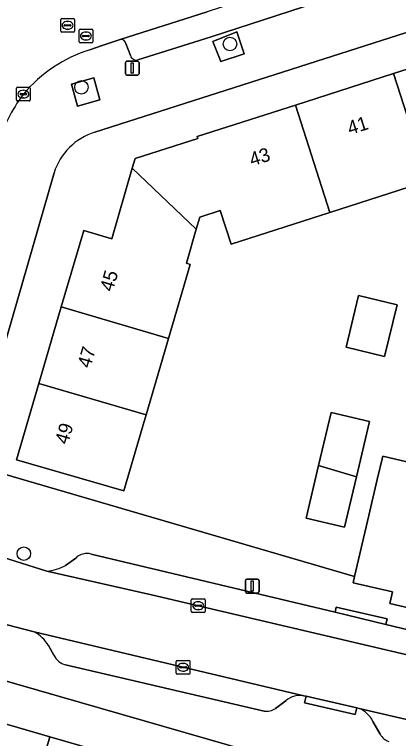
# Model space of a CAD drawing. Extents: x 159716 to 160783, y 383290 to 384031.
# Drawn here: x 160028.1 to 160055.9, y 383489.6 to 383542.1 of the extents above; entities that cross this region are included whole.
import ezdxf

# ---------------------------------------------------------------- set-up
doc = ezdxf.new("R2010")
doc.units = 0
for name, color, linetype in [('IMGEO_Boom', 7, 'Continuous'), ('IMGEO_Erf', 7, 'Continuous'), ('IMGEO_Groenvoorziening', 7, 'Continuous'), ('IMGEO_Kolk', 7, 'Continuous'), ('IMGEO_Lichtmast', 7, 'Continuous'), ('IMGEO_Pand', 7, 'Continuous'), ('IMGEO_Pand_nummerreeks', 7, 'Continuous'), ('IMGEO_Parkeervlak_open', 7, 'Continuous'), ('IMGEO_Rijbaan_lokaal_open', 7, 'Continuous'), ('IMGEO_Rioolput', 7, 'Continuous'), ('IMGEO_Voetpad_open', 7, 'Continuous')]:
    doc.layers.add(name, color=color, linetype=linetype)

msp = doc.modelspace()

# ---------------------------------------------------------------- linework, layer by layer
at = {"layer": 'IMGEO_Boom'}
for centre in [(160043.691, 383539.954), (160032.911, 383536.816), (160028.731, 383502.977)]:
    msp.add_circle(centre, 0.489, dxfattribs=at)
at = {"layer": 'IMGEO_Erf'}
for points in [[(160079.052, 383548.02), (160033.881, 383533.551)], [(160058.067, 383530.021), (160050.94, 383527.738), (160043.768, 383525.44), (160042.988, 383527.874), (160041.496, 383527.396), (160041.245, 383526.528), (160040.53, 383524.048), (160040.811, 383523.967), (160039.234, 383518.588), (160037.61, 383513.045), (160037.401, 383512.333), (160035.994, 383507.534), (160028.193, 383509.788), (160029.821, 383515.332), (160031.45, 383520.875), (160033.078, 383526.419), (160035.124, 383525.827), (160036.602, 383530.949), (160036.8, 383531.636), (160041.364, 383533.098), (160041.318, 383533.243), (160048.445, 383535.526), (160055.572, 383537.809), (160062.699, 383540.092)], [(160030.923, 383530.606), (160024.822, 383509.46), (160052.735, 383501.318), (160053.771, 383505.735), (160054.383, 383508.345), (160054.783, 383510.049), (160057.756, 383509.353)], [(160052.755, 383486.447), (160018.953, 383496.159), (160012.776, 383474.819)]]:
    msp.add_lwpolyline(points, dxfattribs=at)
for points in [[(160054.91, 383517.277), (160052.119, 383517.954), (160053.028, 383521.705), (160055.82, 383521.028)], [(160052.014, 383504.906), (160049.229, 383505.559), (160050.123, 383509.369), (160051.026, 383513.216), (160053.81, 383512.563), (160052.871, 383508.562)], [(160038.562, 383476.495), (160039.228, 383478.762), (160033.802, 383480.335), (160028.375, 383481.907), (160022.949, 383483.48), (160017.345, 383485.104), (160020.014, 383494.317), (160023.242, 383493.382), (160023.774, 383492.343), (160023.593, 383491.718), (160025.202, 383491.251), (160030.628, 383489.679), (160036.055, 383488.106), (160041.51, 383486.525), (160043.056, 383486.076), (160043.298, 383486.912), (160044.173, 383487.312), (160047.507, 383486.348), (160047.09, 383484.907), (160047.029, 383484.696), (160051.017, 383483.541), (160050.833, 383482.769), (160048.647, 383473.573)]]:
    msp.add_lwpolyline(points, close=True, dxfattribs=at)
msp.add_arc((160035.216, 383529.252), 4.502, 107.254, 162.4937, dxfattribs=at)
at = {"layer": 'IMGEO_Groenvoorziening'}
for points in [[(160044.181, 383540.826), (160042.442, 383540.145), (160043.025, 383538.681), (160044.719, 383539.234)], [(160033.809, 383537.495), (160032.18, 383537.04), (160032.62, 383535.439), (160034.25, 383535.894)]]:
    msp.add_lwpolyline(points, close=True, dxfattribs=at)
at = {"layer": 'IMGEO_Kolk'}
for p, q in [((160028.273, 383536.82), (160029.125, 383536.82)), ((160028.198, 383535.894), (160028.198, 383536.746)), ((160028.457, 383536.314), (160028.457, 383536.326)), ((160028.895, 383536.277), (160028.497, 383536.277)), ((160028.5, 383536.363), (160028.898, 383536.363)), ((160028.686, 383536.6), (160028.711, 383536.6)), ((160028.941, 383536.326), (160028.941, 383536.314)), ((160029.199, 383536.746), (160029.199, 383535.894)), ((160029.125, 383535.82), (160028.273, 383535.82)), ((160028.709, 383536.04), (160028.684, 383536.04)), ((160040.888, 383498.776), (160040.888, 383499.628)), ((160040.963, 383499.702), (160041.815, 383499.702)), ((160041.376, 383499.482), (160041.401, 383499.482)), ((160041.889, 383499.628), (160041.889, 383498.776)), ((160041.147, 383499.196), (160041.147, 383499.208)), ((160041.585, 383499.159), (160041.187, 383499.159)), ((160041.19, 383499.245), (160041.588, 383499.245)), ((160041.631, 383499.208), (160041.631, 383499.196)), ((160041.815, 383498.702), (160040.963, 383498.702)), ((160041.399, 383498.922), (160041.374, 383498.922)), ((160039.79, 383494.306), (160039.79, 383495.158)), ((160039.865, 383495.232), (160040.717, 383495.232)), ((160040.049, 383494.726), (160040.049, 383494.738)), ((160040.092, 383494.775), (160040.49, 383494.775)), ((160040.278, 383495.012), (160040.303, 383495.012)), ((160040.533, 383494.738), (160040.533, 383494.726)), ((160040.791, 383495.158), (160040.791, 383494.306)), ((160040.717, 383494.232), (160039.865, 383494.232)), ((160040.487, 383494.689), (160040.089, 383494.689)), ((160040.301, 383494.452), (160040.276, 383494.452))]:
    msp.add_line(p, q, dxfattribs=at)
for points in [[(160028.273, 383536.82), (160029.125, 383536.82)], [(160028.198, 383535.894), (160028.198, 383536.746)], [(160029.199, 383536.746), (160029.199, 383535.894)], [(160029.125, 383535.82), (160028.273, 383535.82)], [(160040.888, 383498.776), (160040.888, 383499.628)], [(160040.963, 383499.702), (160041.815, 383499.702)], [(160041.889, 383499.628), (160041.889, 383498.776)], [(160041.815, 383498.702), (160040.963, 383498.702)], [(160039.79, 383494.306), (160039.79, 383495.158)], [(160039.865, 383495.232), (160040.717, 383495.232)], [(160040.791, 383495.158), (160040.791, 383494.306)], [(160040.717, 383494.232), (160039.865, 383494.232)]]:
    msp.add_lwpolyline(points, dxfattribs=at)
for centre, radius, start, end in [((160028.275, 383536.744), 0.0765, 91.552, 178.448), ((160028.275, 383536.744), 0.0765, 91.552, 178.448), ((160029.123, 383536.744), 0.0765, 1.552, 88.448), ((160029.123, 383536.744), 0.0765, 1.552, 88.448), ((160028.497, 383536.323), 0.0403, 85.8775, 175.7526), ((160028.494, 383536.313), 0.0366, 178.938, 274.7102), ((160028.898, 383536.32), 0.043, 264.8664, 352.4533), ((160028.902, 383536.325), 0.0386, 1.7309, 96.639), ((160028.275, 383535.896), 0.0765, 181.552, 268.448), ((160028.275, 383535.896), 0.0765, 181.552, 268.448), ((160029.123, 383535.896), 0.0765, 271.552, 358.448), ((160029.123, 383535.896), 0.0765, 271.552, 358.448), ((160040.965, 383499.626), 0.0765, 91.552, 178.448), ((160040.965, 383499.626), 0.0765, 91.552, 178.448), ((160041.813, 383499.626), 0.0765, 1.552, 88.448), ((160041.813, 383499.626), 0.0765, 1.552, 88.448), ((160041.187, 383499.205), 0.0403, 85.8775, 175.7526), ((160041.184, 383499.195), 0.0366, 178.938, 274.7102), ((160041.588, 383499.202), 0.043, 264.8664, 352.4533), ((160041.592, 383499.207), 0.0386, 1.7309, 96.639), ((160040.965, 383498.778), 0.0765, 181.552, 268.448), ((160040.965, 383498.778), 0.0765, 181.552, 268.448), ((160041.813, 383498.778), 0.0765, 271.552, 358.448), ((160041.813, 383498.778), 0.0765, 271.552, 358.448), ((160039.867, 383495.156), 0.0765, 91.552, 178.448), ((160039.867, 383495.156), 0.0765, 91.552, 178.448), ((160040.089, 383494.735), 0.0403, 85.8775, 175.7526), ((160040.494, 383494.737), 0.0386, 1.7309, 96.639), ((160040.715, 383495.156), 0.0765, 1.552, 88.448), ((160040.715, 383495.156), 0.0765, 1.552, 88.448), ((160039.867, 383494.308), 0.0765, 181.552, 268.448), ((160039.867, 383494.308), 0.0765, 181.552, 268.448), ((160040.086, 383494.725), 0.0366, 178.938, 274.7102), ((160040.49, 383494.732), 0.043, 264.8664, 352.4533), ((160040.715, 383494.308), 0.0765, 271.552, 358.448), ((160040.715, 383494.308), 0.0765, 271.552, 358.448)]:
    msp.add_arc(centre, radius, start, end, dxfattribs=at)
for centre, major_axis, ratio, start_param, end_param in [((160028.685, 383536.32), (-0.387, 0.002), 0.722429, 4.712389, 7.853982), ((160028.71, 383536.32), (-0.39, 0.002), 0.717154, 1.570796, 4.712389), ((160041.375, 383499.202), (-0.387, 0.002), 0.722429, 4.712389, 7.853982), ((160041.4, 383499.202), (-0.39, 0.002), 0.717154, 1.570796, 4.712389), ((160040.277, 383494.732), (-0.387, 0.002), 0.722429, 4.712389, 7.853982), ((160040.302, 383494.732), (-0.39, 0.002), 0.717154, 1.570796, 4.712389)]:
    msp.add_ellipse(centre, major_axis=major_axis, ratio=ratio, start_param=start_param, end_param=end_param, dxfattribs=at)
at = {"layer": 'IMGEO_Lichtmast'}
for p, q in [((160036.104, 383537.802), (160036.104, 383538.602)), ((160036.104, 383538.602), (160036.104, 383537.802)), ((160036.204, 383538.702), (160036.994, 383538.702)), ((160036.994, 383538.702), (160036.204, 383538.702)), ((160037.094, 383538.602), (160037.094, 383537.802)), ((160037.094, 383537.802), (160037.094, 383538.602)), ((160036.994, 383537.702), (160036.204, 383537.702)), ((160036.204, 383537.702), (160036.994, 383537.702)), ((160044.911, 383501.121), (160045.701, 383501.121)), ((160045.701, 383501.121), (160044.911, 383501.121)), ((160044.811, 383500.221), (160044.811, 383501.021)), ((160044.811, 383501.021), (160044.811, 383500.221)), ((160045.801, 383501.021), (160045.801, 383500.221)), ((160045.801, 383500.221), (160045.801, 383501.021)), ((160045.701, 383500.121), (160044.911, 383500.121)), ((160044.911, 383500.121), (160045.701, 383500.121))]:
    msp.add_line(p, q, dxfattribs=at)
for points in [[(160036.524, 383538.577), (160036.674, 383538.577), (160036.674, 383537.827), (160036.524, 383537.827), (160036.524, 383538.577)], [(160045.231, 383500.996), (160045.381, 383500.996), (160045.381, 383500.246), (160045.231, 383500.246), (160045.231, 383500.996)]]:
    msp.add_lwpolyline(points, dxfattribs=at)
for centre, start, end in [((160036.204, 383538.602), 90, 180), ((160036.204, 383538.602), 90, 180), ((160036.994, 383538.602), 0, 90), ((160036.994, 383538.602), 360, 90), ((160036.204, 383537.802), 180, 270), ((160036.204, 383537.802), 180, 270), ((160036.994, 383537.802), 270, 0), ((160036.994, 383537.802), 270, 0), ((160044.911, 383501.021), 90, 180), ((160044.911, 383501.021), 90, 180), ((160045.701, 383501.021), 0, 90), ((160045.701, 383501.021), 360, 90), ((160044.911, 383500.221), 180, 270), ((160044.911, 383500.221), 180, 270), ((160045.701, 383500.221), 270, 0), ((160045.701, 383500.221), 270, 0)]:
    msp.add_arc(centre, 0.1, start, end, dxfattribs=at)
at = {"layer": 'IMGEO_Pand'}
for points in [[(160062.699, 383540.092), (160055.572, 383537.809), (160058.067, 383530.021), (160065.753, 383532.483), (160065.334, 383533.793), (160065.052, 383533.703), (160062.979, 383540.182)], [(160055.572, 383537.809), (160048.445, 383535.526), (160050.94, 383527.738), (160058.067, 383530.021)], [(160036.602, 383530.949), (160041.245, 383526.528), (160041.496, 383527.396), (160042.988, 383527.874), (160043.768, 383525.44), (160050.94, 383527.738), (160048.445, 383535.526), (160041.318, 383533.243), (160041.364, 383533.098), (160036.8, 383531.636)], [(160039.234, 383518.588), (160040.811, 383523.967), (160040.53, 383524.048), (160041.245, 383526.528), (160036.602, 383530.949), (160035.124, 383525.827), (160033.078, 383526.419), (160031.45, 383520.875)], [(160055.82, 383521.028), (160053.028, 383521.705), (160052.119, 383517.954), (160054.91, 383517.277)], [(160039.234, 383518.588), (160031.45, 383520.875), (160029.821, 383515.332), (160037.61, 383513.045)], [(160029.821, 383515.332), (160028.193, 383509.788), (160035.994, 383507.534), (160037.401, 383512.333), (160037.61, 383513.045)], [(160050.123, 383509.369), (160052.871, 383508.562), (160053.81, 383512.563), (160051.026, 383513.216)], [(160063.327, 383510.425), (160060.77, 383511.024), (160058.284, 383511.606), (160057.756, 383509.353), (160054.783, 383510.049), (160054.383, 383508.345), (160053.771, 383505.735), (160052.735, 383501.318), (160052.629, 383500.867), (160055.497, 383500.195), (160055.451, 383500), (160055.301, 383499.358), (160060.461, 383498.149), (160060.893, 383500)], [(160050.123, 383509.369), (160049.229, 383505.559), (160052.014, 383504.906), (160052.871, 383508.562)], [(160022.949, 383483.48), (160028.375, 383481.907), (160030.628, 383489.679), (160025.202, 383491.251)], [(160030.628, 383489.679), (160028.375, 383481.907), (160033.802, 383480.335), (160036.055, 383488.106)]]:
    msp.add_lwpolyline(points, close=True, dxfattribs=at)
at = {"layer": 'IMGEO_Parkeervlak_open'}
for points in [[(160095.796, 383559.685), (160079.668, 383554.538), (160072.512, 383552.212), (160069.082, 383551.097), (160064.442, 383549.589), (160042.026, 383542.301), (160035.725, 383540.291)], [(160037.012, 383538.807), (160042.339, 383540.466), (160065.185, 383547.935), (160079.967, 383552.694), (160095.58, 383557.751)], [(160036.146, 383539.986), (160036.478, 383539.112)], [(160032.494, 383502.661), (160031.764, 383502.122)], [(160074.56, 383493.196), (160070.904, 383494.048), (160054.996, 383497.847), (160051.319, 383498.726), (160033.63, 383502.95)], [(160030.39, 383501.718), (160037.998, 383500), (160115.615, 383481.783), (160115.214, 383481.919), (160114.99, 383482.038), (160114.733, 383482.223), (160114.438, 383482.525), (160114.058, 383483.274)], [(160049.062, 383492.672), (160029.484, 383497.298)], [(160030.528, 383496.317), (160030.908, 383495.619)], [(160031.757, 383494.907), (160046.177, 383491.555)], [(160046.992, 383491.741), (160047.76, 383492.313)], [(160075.473, 383486.534), (160053.073, 383491.741)], [(160054.062, 383490.807), (160054.596, 383489.874)]]:
    msp.add_lwpolyline(points, dxfattribs=at)
for centre, radius, start, end in [((160035.777, 383539.92), 0.375, 10.1312, 98.0247), ((160036.896, 383539.223), 0.432, 194.9322, 285.6011), ((160033.328, 383501.759), 1.229, 75.7807, 132.7659), ((160030.215, 383504.851), 3.138, 273.1941, 299.5759), ((160028.149, 383494.832), 2.804, 31.9841, 61.5798), ((160032.145, 383496.232), 1.38, 206.3512, 253.6801), ((160048.793, 383491.109), 1.586, 80.2228, 130.6074), ((160046.35, 383492.674), 1.133, 261.2017, 304.5101), ((160052.35, 383489.984), 1.9, 25.6591, 67.6175), ((160055.54, 383490.355), 1.059, 206.9835, 251.8447)]:
    msp.add_arc(centre, radius, start, end, dxfattribs=at)
at = {"layer": 'IMGEO_Rijbaan_lokaal_open'}
msp.add_lwpolyline([(160033.517, 383539.537), (160034.409, 383539.853), (160035.725, 383540.291), (160042.026, 383542.301)], dxfattribs=at)
msp.add_lwpolyline([(160037.998, 383500), (160030.39, 383501.718), (160026.229, 383503.016), (160025.764, 383503.184), (160025.553, 383503.261), (160025.287, 383503.349), (160023.952, 383498.899), (160026.851, 383497.979), (160029.484, 383497.298), (160049.062, 383492.672), (160049.223, 383492.632), (160052.896, 383491.782), (160053.073, 383491.741), (160075.473, 383486.534), (160076.614, 383486.267), (160114.655, 383477.395), (160114.912, 383477.335), (160115.92, 383481.713), (160115.615, 383481.783)], close=True, dxfattribs=at)
for centre, radius, start, end in [((160036.727, 383529.514), 10.525, 107.7558, 139.7066), ((160038.815, 383528.78), 12.617, 143.2996, 162.9268)]:
    msp.add_arc(centre, radius, start, end, dxfattribs=at)
at = {"layer": 'IMGEO_Rioolput'}
for p, q in [((160031.408, 383540.886), (160031.408, 383541.738)), ((160031.483, 383541.812), (160032.335, 383541.812)), ((160031.896, 383541.592), (160031.921, 383541.592)), ((160032.409, 383541.738), (160032.409, 383540.886)), ((160031.667, 383541.306), (160031.667, 383541.318)), ((160032.105, 383541.269), (160031.707, 383541.269)), ((160031.71, 383541.355), (160032.108, 383541.355)), ((160031.919, 383541.032), (160031.894, 383541.032)), ((160032.151, 383541.318), (160032.151, 383541.306)), ((160032.737, 383540.111), (160032.737, 383540.963)), ((160032.812, 383541.037), (160033.664, 383541.037)), ((160033.738, 383540.963), (160033.738, 383540.111)), ((160032.335, 383540.812), (160031.483, 383540.812)), ((160032.996, 383540.531), (160032.996, 383540.543)), ((160033.434, 383540.494), (160033.036, 383540.494)), ((160033.039, 383540.58), (160033.437, 383540.58)), ((160033.225, 383540.817), (160033.25, 383540.817)), ((160033.48, 383540.543), (160033.48, 383540.531)), ((160033.664, 383540.037), (160032.812, 383540.037)), ((160033.248, 383540.257), (160033.223, 383540.257))]:
    msp.add_line(p, q, dxfattribs=at)
for points in [[(160031.408, 383540.886), (160031.408, 383541.738)], [(160031.483, 383541.812), (160032.335, 383541.812)], [(160032.409, 383541.738), (160032.409, 383540.886)], [(160032.737, 383540.111), (160032.737, 383540.963)], [(160032.812, 383541.037), (160033.664, 383541.037)], [(160033.738, 383540.963), (160033.738, 383540.111)], [(160032.335, 383540.812), (160031.483, 383540.812)], [(160033.664, 383540.037), (160032.812, 383540.037)]]:
    msp.add_lwpolyline(points, dxfattribs=at)
for centre, radius, start, end in [((160031.485, 383541.736), 0.0765, 91.552, 178.448), ((160031.485, 383541.736), 0.0765, 91.552, 178.448), ((160032.333, 383541.736), 0.0765, 1.552, 88.448), ((160032.333, 383541.736), 0.0765, 1.552, 88.448), ((160031.707, 383541.315), 0.0403, 85.8775, 175.7526), ((160031.704, 383541.305), 0.0366, 178.938, 274.7102), ((160032.108, 383541.312), 0.043, 264.8664, 352.4533), ((160032.112, 383541.317), 0.0386, 1.7309, 96.639), ((160032.814, 383540.961), 0.0765, 91.552, 178.448), ((160032.814, 383540.961), 0.0765, 91.552, 178.448), ((160033.662, 383540.961), 0.0765, 1.552, 88.448), ((160033.662, 383540.961), 0.0765, 1.552, 88.448), ((160031.485, 383540.888), 0.0765, 181.552, 268.448), ((160031.485, 383540.888), 0.0765, 181.552, 268.448), ((160032.333, 383540.888), 0.0765, 271.552, 358.448), ((160032.333, 383540.888), 0.0765, 271.552, 358.448), ((160033.036, 383540.54), 0.0403, 85.8775, 175.7526), ((160033.033, 383540.53), 0.0366, 178.938, 274.7102), ((160033.437, 383540.537), 0.043, 264.8664, 352.4533), ((160033.441, 383540.542), 0.0386, 1.7309, 96.639), ((160032.814, 383540.113), 0.0765, 181.552, 268.448), ((160032.814, 383540.113), 0.0765, 181.552, 268.448), ((160033.662, 383540.113), 0.0765, 271.552, 358.448), ((160033.662, 383540.113), 0.0765, 271.552, 358.448)]:
    msp.add_arc(centre, radius, start, end, dxfattribs=at)
for centre, major_axis, ratio, start_param, end_param in [((160031.895, 383541.312), (-0.387, 0.002), 0.722429, 4.712389, 7.853982), ((160031.92, 383541.312), (-0.39, 0.002), 0.717154, 1.570796, 4.712389), ((160033.224, 383540.537), (-0.387, 0.002), 0.722429, 4.712389, 7.853982), ((160033.249, 383540.537), (-0.39, 0.002), 0.717154, 1.570796, 4.712389)]:
    msp.add_ellipse(centre, major_axis=major_axis, ratio=ratio, start_param=start_param, end_param=end_param, dxfattribs=at)
at = {"layer": 'IMGEO_Voetpad_open'}
for points in [[(160033.881, 383533.551), (160079.052, 383548.02), (160078.122, 383550.634), (160081.748, 383551.798), (160086.102, 383553.199), (160154.7, 383575.238)], [(160095.58, 383557.751), (160079.967, 383552.694), (160065.185, 383547.935), (160042.339, 383540.466), (160037.012, 383538.807)], [(160035.725, 383540.291), (160034.409, 383539.853), (160033.517, 383539.537)], [(160036.478, 383539.112), (160036.146, 383539.986)], [(160020.706, 383510.759), (160024.822, 383509.46), (160030.923, 383530.606)], [(160101.544, 383490.395), (160093.463, 383492.298), (160091.079, 383492.832), (160082.411, 383494.873), (160080.57, 383495.297), (160079.077, 383495.669), (160075.028, 383496.679), (160074.787, 383495.652), (160071.598, 383496.4), (160071.406, 383495.583), (160065.323, 383497.009), (160060.461, 383498.149), (160055.301, 383499.358), (160055.451, 383500), (160055.497, 383500.195), (160052.629, 383500.867), (160052.735, 383501.318), (160024.822, 383509.46), (160020.706, 383510.759), (160020.471, 383510.144)], [(160024.218, 383503.68), (160025.287, 383503.349), (160025.553, 383503.261), (160025.764, 383503.184), (160026.229, 383503.016), (160030.39, 383501.718)], [(160029.484, 383497.298), (160026.851, 383497.979), (160023.952, 383498.899), (160022.529, 383499.419), (160020.634, 383500), (160019.997, 383500.196), (160019.937, 383500), (160019.825, 383499.64), (160018.667, 383500), (160008.939, 383503.025), (160010.436, 383498.802), (160016.186, 383497.035), (160018.953, 383496.159), (160052.755, 383486.447)], [(160031.764, 383502.122), (160032.494, 383502.661)], [(160033.63, 383502.95), (160051.319, 383498.726), (160051.408, 383499.106), (160055.09, 383498.247), (160054.996, 383497.847), (160070.904, 383494.048), (160071.018, 383494.535), (160074.674, 383493.682), (160074.56, 383493.196), (160092.655, 383488.916), (160113.335, 383484.024)], [(160030.908, 383495.619), (160030.528, 383496.317)], [(160046.177, 383491.555), (160031.757, 383494.907)], [(160053.073, 383491.741), (160052.896, 383491.782), (160052.784, 383491.295), (160049.111, 383492.145), (160049.223, 383492.632), (160049.062, 383492.672)], [(160047.76, 383492.313), (160046.992, 383491.741)], [(160054.596, 383489.874), (160054.062, 383490.807)]]:
    msp.add_lwpolyline(points, dxfattribs=at)
for points in [[(160044.719, 383539.234), (160043.025, 383538.681), (160042.442, 383540.145), (160044.181, 383540.826)], [(160034.25, 383535.894), (160032.62, 383535.439), (160032.18, 383537.04), (160033.809, 383537.495)], [(160051.408, 383499.106), (160051.319, 383498.726), (160054.996, 383497.847), (160055.09, 383498.247)], [(160049.223, 383492.632), (160049.111, 383492.145), (160052.784, 383491.295), (160052.896, 383491.782)]]:
    msp.add_lwpolyline(points, close=True, dxfattribs=at)
for centre, radius, start, end in [((160035.777, 383539.92), 0.375, 10.1312, 98.0247), ((160036.727, 383529.514), 10.525, 107.7558, 139.7066), ((160036.896, 383539.223), 0.432, 194.9322, 285.6011), ((160038.815, 383528.78), 12.617, 143.2996, 162.9268), ((160035.216, 383529.252), 4.502, 107.254, 162.4937), ((160033.328, 383501.759), 1.229, 75.7807, 132.7659), ((160030.215, 383504.851), 3.138, 273.1941, 299.5759), ((160028.149, 383494.832), 2.804, 31.9841, 61.5798), ((160032.145, 383496.232), 1.38, 206.3512, 253.6801), ((160048.793, 383491.109), 1.586, 80.2228, 130.6074), ((160046.35, 383492.674), 1.133, 261.2017, 304.5101), ((160052.35, 383489.984), 1.9, 25.6591, 67.6175), ((160055.54, 383490.355), 1.059, 206.9835, 251.8447)]:
    msp.add_arc(centre, radius, start, end, dxfattribs=at)

# ---------------------------------------------------------------- texts
at = {"layer": 'IMGEO_Pand_nummerreeks'}
for s, rotation, p in [('41', 17.763, (160052.4, 383533.348)), ('43', 17.7619, (160045.29, 383531.071)), ('45', 73.631, (160035.178, 383521.93)), ('47', 73.631, (160033.55, 383516.386)), ('49', 73.631, (160031.922, 383510.843))]:
    msp.add_text(s, height=1, rotation=rotation, dxfattribs=at).set_placement(p)

doc.saveas('drawing.dxf')
